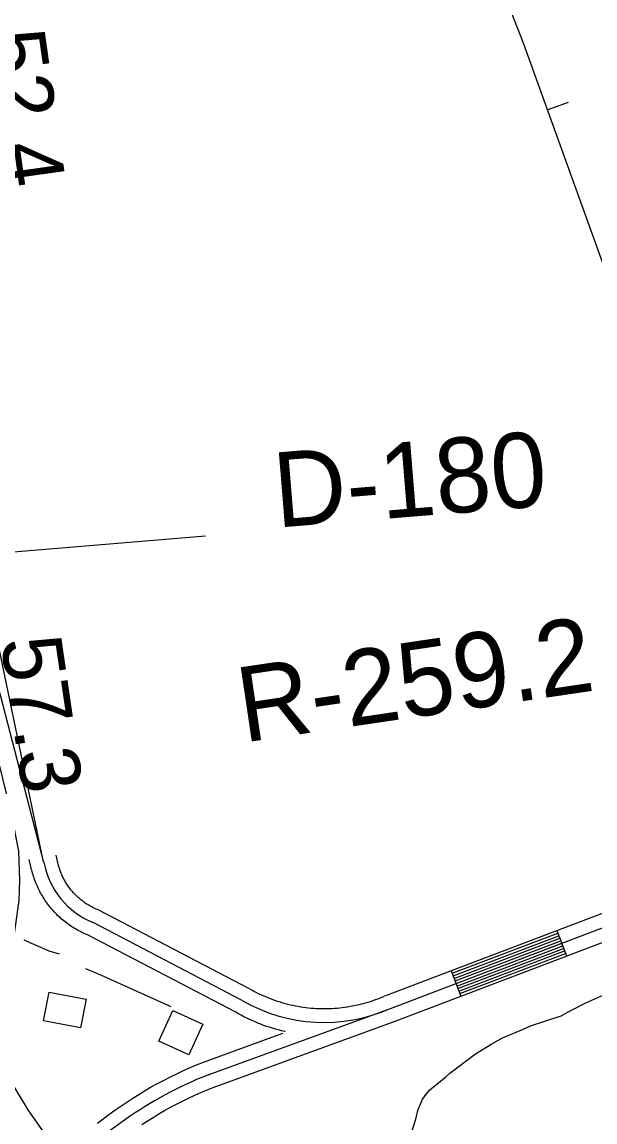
# Model space of a CAD drawing. Extents: x 3250478 to 3288318, y 788638 to 816472.
# Drawn here: x 3277590 to 3278223, y 800865 to 802083 of the extents above; entities that cross this region are included whole.
import ezdxf

# ---------------------------------------------------------------- set-up
doc = ezdxf.new("R2010")
doc.units = 0
for name, color, linetype in [('V-BLDG-OTLN', 7, 'Continuous'), ('V-BORW-LINE', 7, 'Continuous'), ('V-RIVR-RANG', 7, 'Continuous'), ('V-RIVR-RANG-IDEN', 7, 'Continuous'), ('V-ROAD-CNTR', 7, 'Continuous'), ('V-SITE-VEGE', 7, 'Continuous'), ('V-UTIL-LINE', 7, 'Continuous')]:
    doc.layers.add(name, color=color, linetype=linetype)

msp = doc.modelspace()

# ---------------------------------------------------------------- linework, layer by layer
at = {"layer": 'V-BLDG-OTLN'}
for points in [[(3277613.2, 800977), (3277619.4, 801008.8), (3277660.3, 801000.9), (3277654.1, 800969.1)], [(3277740.9, 800954.4), (3277756.5, 800988.5), (3277789.5, 800973.4), (3277774, 800939.3)]]:
    msp.add_lwpolyline(points, close=True, dxfattribs=at)
at = {"layer": 'V-BORW-LINE'}
msp.add_line((3278170.6, 801985.5), (3278194.1, 801993.9), dxfattribs=at)
msp.add_lwpolyline([(3277709.1, 803437.5), (3277661.8, 803413.3), (3277651.6, 803403.3), (3277647.1, 803350), (3277748, 803102.6), (3277814.2, 802929), (3277923, 802615.5), (3278019.3, 802378.6), (3278144, 802059.4), (3278237.8, 801798.7)], dxfattribs=at)
msp.add_lwpolyline([(3277709.1, 803437.5), (3277661.8, 803413.3), (3277651.6, 803403.3), (3277647.1, 803350), (3277748, 803102.6), (3277814.2, 802929), (3277923, 802615.5), (3278019.3, 802378.6), (3278144, 802059.4), (3278237.8, 801798.7)], dxfattribs=at)
at = {"layer": 'V-RIVR-RANG'}
msp.add_line((3277792.5, 801513.5), (3276596.7, 801412.9), dxfattribs=at)
at = {"layer": 'V-ROAD-CNTR'}
for p, q in [((3278181.2, 801076.8), (3278191.8, 801048.8)), ((3278064.3, 801032.4), (3278075, 801004.3))]:
    msp.add_line(p, q, dxfattribs=at)
for points in [[(3277612.5, 801156.3), (3277539.9, 801504.7), (3277504.3, 801737.2), (3277487.3, 801991.8), (3277460.1, 802394), (3277422.8, 802784.4), (3277395.6, 802976.1), (3277361.7, 803183.2), (3277343, 803291.8), (3277343, 803330.9), (3277363.4, 803366.5), (3277397.3, 803388.6), (3277490.7, 803407.2), (3277701.1, 803461.6), (3278028.7, 803585.4), (3278332.5, 803712.5)], [(3277612.4, 800855.1), (3277596.3, 800878.5), (3277575.9, 800912.1), (3277565.8, 800931.5), (3277562.6, 800954.3), (3277564.5, 800993.2), (3277567.7, 801024.4), (3277581.3, 801073.6), (3277586.2, 801110.1), (3277587.2, 801132.3), (3277586, 801164.9), (3277577.8, 801206.3), (3277549, 801321.4), (3277480.2, 801649.4), (3277466.2, 801740.2), (3277452.2, 801788.8), (3277440.4, 801845.7), (3277431.9, 801924.9), (3277422.8, 802002.3), (3277410.1, 802301.3)], [(3277613.7, 801152.4), (3277565.7, 801337.4), (3277520.6, 801531.3)], [(3277991.9, 801004.9), (3278440.3, 801175.3), (3278661.5, 801256.1), (3279075.7, 801402.3)], [(3277997, 800990.7), (3278445.5, 801161.3), (3278666.5, 801242), (3279082.7, 801392.1)], [(3277721.9, 800862.1), (3277728.1, 800866.1), (3277734.5, 800870.1), (3277740.9, 800873.9), (3277747.3, 800877.7), (3277753.8, 800881.3), (3277760.4, 800884.8), (3277767.1, 800888.2), (3277773.8, 800891.5), (3277780.6, 800894.6), (3277787.4, 800897.7), (3277794.2, 800900.6), (3277801, 800903.3), (3278002.3, 800976.7), (3278450.7, 801147.2), (3278671.6, 801227.9), (3279085.7, 801374)], [(3277606.1, 801126.6), (3277605.4, 801128.2), (3277604.7, 801129.9), (3277604, 801131.7), (3277603.4, 801133.4), (3277602.8, 801135.1), (3277602.2, 801136.8), (3277601.7, 801138.6), (3277601.1, 801140.3), (3277600.7, 801142.1), (3277600.2, 801143.8), (3277599.8, 801145.6), (3277599.4, 801147.4), (3277599, 801149.2), (3277599, 801149.2), (3277597.4, 801155.6)], [(3277633.6, 801138.7), (3277633, 801139.9), (3277632.5, 801141.1), (3277632.1, 801142.3), (3277631.6, 801143.5), (3277631.2, 801144.8), (3277630.8, 801146), (3277630.4, 801147.3), (3277630, 801148.5), (3277629.7, 801149.8), (3277629.3, 801151.1), (3277629, 801152.3), (3277628.8, 801153.5), (3277628.5, 801154.9), (3277628.3, 801155.7), (3277627.2, 801160.2)], [(3277991, 801004.5), (3277988.3, 801003.3), (3277985.7, 801002.2), (3277982.9, 801001.1), (3277980.2, 801000.1), (3277977.5, 800999.2), (3277974.8, 800998.2), (3277972, 800997.4), (3277969.3, 800996.6), (3277966.5, 800995.8), (3277963.7, 800995.1), (3277960.9, 800994.4), (3277958, 800993.8), (3277955.2, 800993.2), (3277952.4, 800992.7), (3277949.5, 800992.2), (3277946.7, 800991.8), (3277943.8, 800991.4), (3277941, 800991.1), (3277938.1, 800990.8), (3277935.2, 800990.6), (3277932.3, 800990.4), (3277929.5, 800990.3), (3277926.6, 800990.2), (3277923.7, 800990.2), (3277920.8, 800990.2), (3277917.9, 800990.3), (3277915, 800990.4), (3277912.2, 800990.6), (3277909.3, 800990.8), (3277906.4, 800991.1), (3277903.5, 800991.4), (3277900.7, 800991.8), (3277897.9, 800992.2), (3277894.9, 800992.7), (3277892.1, 800993.3), (3277889.3, 800993.8), (3277886.5, 800994.5), (3277883.7, 800995.1), (3277880.9, 800995.9), (3277878.1, 800996.6), (3277875.4, 800997.5), (3277872.6, 800998.3), (3277869.8, 800999.3), (3277867.2, 801000.2), (3277864.4, 801001.2), (3277861.7, 801002.3), (3277859.1, 801003.4), (3277856.5, 801004.6), (3277853.8, 801005.7), (3277851.2, 801007), (3277848.6, 801008.3), (3277846.1, 801009.6), (3277843.6, 801011), (3277841, 801012.5), (3277840.4, 801012.8), (3277674.5, 801099.3), (3277672.5, 801100.1), (3277671.4, 801100.6), (3277670.2, 801101.2), (3277669, 801101.8), (3277667.8, 801102.3), (3277666.7, 801103), (3277665.5, 801103.6), (3277664.4, 801104.2), (3277663.3, 801104.9), (3277662.2, 801105.6), (3277661, 801106.3), (3277659.9, 801107), (3277658.9, 801107.7), (3277657.9, 801108.5), (3277656.8, 801109.3), (3277655.7, 801110.1), (3277654.7, 801110.9), (3277653.7, 801111.7), (3277652.7, 801112.6), (3277651.7, 801113.5), (3277650.8, 801114.3), (3277649.9, 801115.2), (3277648.9, 801116.2), (3277648, 801117.1), (3277647.1, 801118), (3277646.2, 801119), (3277645.4, 801120), (3277644.5, 801121), (3277643.7, 801122), (3277642.9, 801123), (3277642.1, 801124.1), (3277641.3, 801125.1), (3277640.6, 801126.1), (3277639.8, 801127.3), (3277639.1, 801128.3), (3277638.4, 801129.4), (3277637.7, 801130.6), (3277637.1, 801131.7), (3277636.4, 801132.8), (3277635.8, 801134), (3277635.2, 801135.1), (3277634.6, 801136.3), (3277634.1, 801137.5), (3277633.6, 801138.7)], [(3277880.6, 800965), (3277879.7, 800965.2), (3277876.4, 800966), (3277873.1, 800966.9), (3277869.8, 800967.8), (3277866.5, 800968.8), (3277863.3, 800969.8), (3277860.1, 800970.9), (3277856.8, 800972), (3277853.7, 800973.2), (3277850.5, 800974.5), (3277847.3, 800975.8), (3277844.2, 800977.2), (3277841.1, 800978.6), (3277838.1, 800980), (3277835, 800981.6), (3277832, 800983.1), (3277829, 800984.8), (3277826.1, 800986.4), (3277826, 800986.5), (3277661.8, 801072.1), (3277660.7, 801072.5), (3277659, 801073.3), (3277657.4, 801074), (3277655.8, 801074.8), (3277654.1, 801075.7), (3277652.5, 801076.5), (3277650.9, 801077.4), (3277649.3, 801078.3), (3277647.7, 801079.2), (3277646.2, 801080.2), (3277644.7, 801081.2), (3277643.1, 801082.2), (3277641.6, 801083.2), (3277640.1, 801084.3), (3277638.7, 801085.4), (3277637.2, 801086.5), (3277635.8, 801087.6), (3277634.4, 801088.8), (3277633, 801090), (3277631.6, 801091.2), (3277630.3, 801092.5), (3277628.9, 801093.7), (3277627.7, 801095), (3277626.4, 801096.3), (3277625.1, 801097.7), (3277623.9, 801099), (3277622.7, 801100.4), (3277621.5, 801101.8), (3277620.3, 801103.2), (3277619.2, 801104.6), (3277618.1, 801106), (3277617, 801107.5), (3277615.9, 801109.1), (3277614.9, 801110.5), (3277613.9, 801112.1), (3277612.9, 801113.7), (3277612, 801115.2), (3277611.1, 801116.7), (3277610.1, 801118.4), (3277609.3, 801120), (3277608.4, 801121.6), (3277607.6, 801123.2), (3277606.9, 801124.9), (3277606.1, 801126.6)], [(3277833.2, 800999.6), (3277668.1, 801085.7)], [(3278065.4, 801029.6), (3278182.2, 801074)], [(3278066.5, 801026.8), (3278183.3, 801071.2)], [(3278067.5, 801024), (3278184.4, 801068.4)], [(3278068.6, 801021.1), (3278185.4, 801065.6)], [(3278069.7, 801018.3), (3278186.5, 801062.8)], [(3278070.7, 801015.5), (3278187.6, 801060)], [(3278071.8, 801012.7), (3278188.6, 801057.2)], [(3278072.9, 801009.9), (3278189.7, 801054.4)], [(3278073.9, 801007.1), (3278190.8, 801051.6)], [(3277795.6, 800917.3), (3277997, 800990.7)], [(3277673, 800863.6), (3277679.4, 800868.5), (3277685.7, 800873.3), (3277692.2, 800878), (3277698.7, 800882.6), (3277705.3, 800887.1), (3277712, 800891.4), (3277718.8, 800895.6), (3277725.6, 800899.8), (3277732.5, 800903.8), (3277739.5, 800907.7), (3277746.6, 800911.4), (3277753.6, 800915), (3277760.9, 800918.5), (3277768.1, 800921.9), (3277775.4, 800925.2), (3277782.7, 800928.3), (3277790.3, 800931.3), (3277878, 800963.3)]]:
    msp.add_lwpolyline(points, dxfattribs=at)
for centre, radius, start, end in [((3277702, 801168.9), 89.8, 190.5685, 247.8297), ((3277923.8, 801155.5), 180.3, 239.8279, 293.9538), ((3277958.1, 800505.7), 442.5, 111.5387, 138.8983)]:
    msp.add_arc(centre, radius, start, end, dxfattribs=at)
at = {"layer": 'V-SITE-VEGE'}
for p, q in [((3278213.3, 800997), (3278233, 801005.7)), ((3278196.8, 800988.4), (3278213.3, 800997)), ((3278153, 800971.9), (3278186.1, 800982.7)), ((3278186.1, 800982.7), (3278196.8, 800988.4)), ((3278140.7, 800966.2), (3278153, 800971.9)), ((3278109.3, 800951.7), (3278121, 800958)), ((3278121, 800958), (3278140.7, 800966.2)), ((3278091.2, 800940.4), (3278109.3, 800951.7)), ((3278062.7, 800919), (3278091.2, 800940.4)), ((3278046.4, 800905.5), (3278058.5, 800915.1)), ((3278058.5, 800915.1), (3278062.7, 800919)), ((3278035.4, 800894.4), (3278040.6, 800900.5)), ((3278040.6, 800900.5), (3278046.4, 800905.5)), ((3278027.2, 800877.9), (3278032.3, 800889.4)), ((3278032.3, 800889.4), (3278035.4, 800894.4)), ((3278025.3, 800868.2), (3278027.2, 800877.9)), ((3278019.9, 800851.8), (3278025.3, 800868.2))]:
    msp.add_line(p, q, dxfattribs=at)
at = {"layer": 'V-UTIL-LINE'}
for points in [[(3277630.8, 801050.6), (3277619.6, 801054.2), (3277591.9, 801066.1)], [(3277754.5, 800992.6), (3277676.7, 801027.5), (3277660.1, 801034.7)]]:
    msp.add_lwpolyline(points, dxfattribs=at)

# ---------------------------------------------------------------- texts
at = {"layer": 'V-RIVR-RANG'}
for s, rotation, p in [('52.4', 277.9883, (3277547.4, 802069.6)), ('57.3', 278.3183, (3277565.7, 801398.3))]:
    msp.add_text(s, height=67, rotation=rotation, dxfattribs=at).set_placement(p)
at = {"layer": 'V-RIVR-RANG-IDEN'}
for s, rotation, p in [('D-180', 4.6703, (3277871.3, 801522.8)), ('R-259.2', 8.4587, (3277834.7, 801284.9))]:
    msp.add_text(s, height=83, rotation=rotation, dxfattribs=at).set_placement(p)

doc.saveas('drawing.dxf')
